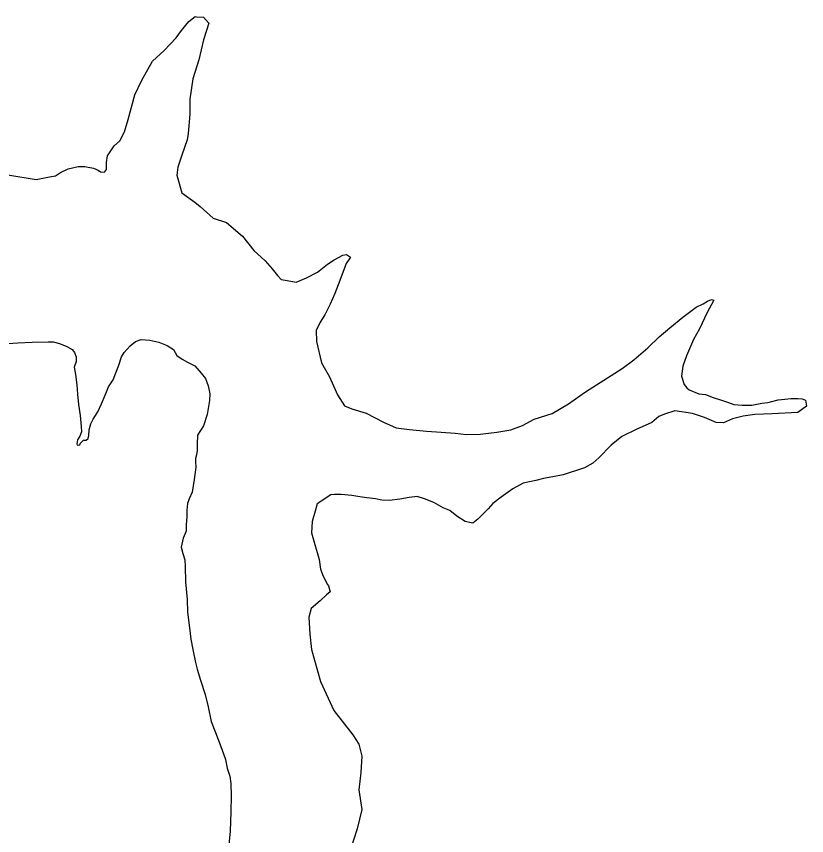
# Model space of a CAD drawing. Extents: x -83719 to 153526, y -11835 to 11446.
# Drawn here: x 8434.2 to 8500.7, y 218.8 to 287.8 of the extents above; entities that cross this region are included whole.
import ezdxf

# ---------------------------------------------------------------- set-up
doc = ezdxf.new("R2010")
doc.units = 0
doc.layers.add('Level 2', color=7, linetype='Continuous')
doc.layers.add('Level 9', color=7, linetype='Continuous')

msp = doc.modelspace()

# ---------------------------------------------------------------- linework, layer by layer
at = {"layer": 'Level 2'}
for points in [[(8433.053, 260.243), (8434.313, 260.316), (8435.524, 260.364), (8436.857, 260.389), (8437.293, 260.413), (8437.826, 260.267), (8438.431, 260.001), (8438.892, 259.758), (8439.086, 259.492), (8439.231, 259.153), (8439.207, 258.741), (8439.061, 258.256), (8439.158, 257.65), (8439.28, 256.777), (8439.328, 256.005), (8439.425, 255.133), (8439.546, 254.188), (8439.643, 253.267), (8439.667, 252.83), (8439.522, 252.443), (8439.328, 252.152), (8439.28, 251.812), (8439.304, 251.691), (8439.522, 251.715), (8439.595, 251.861), (8439.837, 252.127), (8440.055, 252.127), (8440.224, 252.249), (8440.273, 252.515), (8440.321, 252.976), (8440.443, 253.485), (8440.636, 253.897), (8441.048, 254.503), (8441.339, 255.181), (8441.654, 255.908), (8441.945, 256.611), (8442.332, 257.193), (8442.55, 257.799), (8442.817, 258.429), (8443.035, 259.132), (8443.253, 259.496), (8443.774, 260.053), (8444.21, 260.441), (8444.695, 260.61), (8445.422, 260.538), (8446.173, 260.368), (8446.875, 260.101), (8447.408, 259.762), (8447.699, 259.253), (8448.135, 258.938), (8448.596, 258.696), (8449.201, 258.381), (8449.759, 257.775), (8450.098, 257.314), (8450.34, 256.684), (8450.486, 256.03), (8450.461, 255.448)], [(8433.053, 260.243), (8434.313, 260.316), (8435.524, 260.364), (8436.857, 260.389), (8437.293, 260.413), (8437.826, 260.267), (8438.431, 260.001), (8438.892, 259.758), (8439.086, 259.492), (8439.231, 259.153), (8439.207, 258.741), (8439.061, 258.256), (8439.158, 257.65), (8439.28, 256.777), (8439.328, 256.005), (8439.425, 255.133), (8439.546, 254.188), (8439.643, 253.267), (8439.667, 252.83), (8439.522, 252.443), (8439.328, 252.152), (8439.28, 251.812), (8439.304, 251.691), (8439.522, 251.715), (8439.595, 251.861), (8439.837, 252.127), (8440.055, 252.127), (8440.224, 252.249), (8440.273, 252.515), (8440.321, 252.976), (8440.443, 253.485), (8440.636, 253.897), (8441.048, 254.503), (8441.339, 255.181), (8441.654, 255.908), (8441.945, 256.611), (8442.332, 257.193), (8442.55, 257.799), (8442.817, 258.429), (8443.035, 259.132), (8443.253, 259.496), (8443.774, 260.053), (8444.21, 260.441), (8444.695, 260.61), (8445.422, 260.538), (8446.173, 260.368), (8446.875, 260.101), (8447.408, 259.762), (8447.699, 259.253), (8448.135, 258.938), (8448.596, 258.696), (8449.201, 258.381), (8449.759, 257.775), (8450.098, 257.314), (8450.34, 256.684), (8450.486, 256.03), (8450.461, 255.448)], [(8450.461, 255.448), (8450.256, 254.274), (8449.954, 253.323), (8449.444, 252.535), (8449.398, 251.792), (8449.421, 251.259), (8449.351, 250.888), (8449.259, 250.586), (8449.282, 250.285), (8449.305, 249.844), (8449.166, 248.8), (8448.98, 247.733), (8448.725, 247.176), (8448.586, 246.782), (8448.54, 246.225), (8448.54, 245.692), (8448.493, 244.973), (8448.47, 244.439), (8448.238, 243.86), (8448.053, 243.117), (8448.215, 242.561), (8448.377, 242.05), (8448.401, 241.47), (8448.424, 240.195), (8448.563, 238.687), (8448.609, 237.62), (8448.772, 236.316), (8448.888, 235.341), (8449.05, 234.483), (8449.259, 233.393), (8449.421, 232.836), (8449.699, 231.885), (8450.07, 230.702), (8450.325, 229.659), (8450.58, 228.429), (8450.951, 227.478), (8451.485, 226.087), (8451.786, 225.228), (8451.948, 224.486), (8452.157, 223.813), (8452.25, 223.187), (8452.273, 222.161), (8452.25, 220.792), (8452.203, 219.169), (8452.018, 217.476)], [(8450.461, 255.448), (8450.256, 254.274), (8449.954, 253.323), (8449.444, 252.535), (8449.398, 251.792), (8449.421, 251.259), (8449.351, 250.888), (8449.259, 250.586), (8449.282, 250.285), (8449.305, 249.844), (8449.166, 248.8), (8448.98, 247.733), (8448.725, 247.176), (8448.586, 246.782), (8448.54, 246.225), (8448.54, 245.692), (8448.493, 244.973), (8448.47, 244.439), (8448.238, 243.86), (8448.053, 243.117), (8448.215, 242.561), (8448.377, 242.05), (8448.401, 241.47), (8448.424, 240.195), (8448.563, 238.687), (8448.609, 237.62), (8448.772, 236.316), (8448.888, 235.341), (8449.05, 234.483), (8449.259, 233.393), (8449.421, 232.836), (8449.699, 231.885), (8450.07, 230.702), (8450.325, 229.659), (8450.58, 228.429), (8450.951, 227.478), (8451.485, 226.087), (8451.786, 225.228), (8451.948, 224.486), (8452.157, 223.813), (8452.25, 223.187), (8452.273, 222.161), (8452.25, 220.792), (8452.203, 219.169), (8452.018, 217.476)]]:
    msp.add_lwpolyline(points, dxfattribs=at)
at = {"layer": 'Level 9'}
for points in [[(8447.627, 286.005), (8448.089, 286.643), (8448.717, 287.383), (8449.248, 287.822), (8449.348, 287.789), (8449.949, 287.76), (8450.386, 287.262), (8449.93, 285.855), (8449.543, 284.148), (8449.055, 282.574), (8448.802, 280.834), (8448.778, 279.597), (8448.657, 277.959), (8448.562, 277.424), (8448.105, 276.117), (8447.779, 275.112), (8447.684, 274.443), (8448.129, 272.942), (8449.203, 272.182), (8449.673, 271.818), (8450.748, 270.823), (8451.885, 270.464), (8453.228, 269.305), (8454.172, 268.109), (8455.146, 267.214), (8455.719, 266.55), (8456.19, 265.986), (8456.493, 265.654), (8456.994, 265.557), (8457.762, 265.429), (8458.627, 265.804), (8459.557, 266.279), (8460.386, 266.953), (8460.95, 267.325), (8461.681, 267.698), (8461.981, 267.767), (8462.316, 267.536), (8461.953, 266.999), (8461.431, 265.558), (8461.006, 264.485), (8460.612, 263.58), (8460.152, 262.674), (8459.757, 262.069), (8459.429, 261.365), (8459.469, 260.43), (8459.884, 258.628), (8460.56, 257.464), (8461.239, 255.932), (8461.813, 255), (8462.449, 254.771), (8463.653, 254.379), (8465.093, 253.622), (8466.164, 253.162), (8467.3, 253.004), (8468.735, 252.881), (8469.57, 252.82), (8471.139, 252.699), (8472.107, 252.606), (8473.241, 252.614), (8474.641, 252.792), (8475.84, 253.002), (8476.805, 253.343), (8477.802, 253.885), (8479.299, 254.365), (8480.694, 255.177), (8482.12, 256.191), (8485.208, 258.152), (8486.203, 258.895), (8487.362, 259.906), (8488.323, 260.816), (8489.217, 261.591), (8490.312, 262.468), (8491.439, 263.312), (8492.037, 263.618), (8492.403, 263.821), (8492.735, 263.957), (8492.936, 263.925), (8492.377, 262.885), (8491.72, 261.51), (8491.227, 260.604), (8490.637, 259.229), (8490.31, 258.358), (8490.217, 257.522), (8490.422, 256.822), (8490.658, 256.523), (8490.86, 256.357), (8491.663, 256.029), (8492.23, 255.967), (8492.866, 255.704), (8493.502, 255.508), (8493.569, 255.475), (8494.07, 255.312), (8494.606, 255.116), (8495.307, 255.054), (8496.141, 255.061), (8496.973, 255.234), (8497.473, 255.305), (8497.706, 255.34), (8498.339, 255.512), (8498.905, 255.583), (8499.405, 255.62)], [(8433.472, 274.468), (8435.844, 274.085), (8436.977, 274.295), (8437.476, 274.399), (8437.908, 274.669), (8438.539, 274.975), (8439.372, 275.182), (8439.939, 275.186), (8440.674, 275.024), (8441.075, 274.86), (8441.277, 274.728), (8441.61, 274.697), (8441.775, 274.932), (8441.771, 275.501), (8441.867, 276.069), (8442.427, 276.909), (8442.891, 277.347), (8443.285, 278.085), (8443.611, 279.124), (8444.162, 281.2), (8444.753, 282.441), (8445.641, 284.052), (8446.635, 284.961), (8447.627, 286.005)], [(8433.053, 260.243), (8434.313, 260.316), (8435.524, 260.364), (8436.857, 260.389), (8437.293, 260.413), (8437.826, 260.267), (8438.431, 260.001), (8438.892, 259.758), (8439.086, 259.492), (8439.231, 259.153), (8439.207, 258.741), (8439.061, 258.256), (8439.158, 257.65), (8439.28, 256.777), (8439.328, 256.005), (8439.425, 255.133), (8439.546, 254.188), (8439.643, 253.267), (8439.667, 252.83), (8439.522, 252.443), (8439.328, 252.152), (8439.28, 251.812), (8439.304, 251.691), (8439.522, 251.715), (8439.595, 251.861), (8439.837, 252.127), (8440.055, 252.127), (8440.224, 252.249), (8440.273, 252.515), (8440.321, 252.976), (8440.443, 253.485), (8440.636, 253.897), (8441.048, 254.503), (8441.339, 255.181), (8441.654, 255.908), (8441.945, 256.611), (8442.332, 257.193), (8442.55, 257.799), (8442.817, 258.429), (8443.035, 259.132), (8443.253, 259.496), (8443.774, 260.053), (8444.21, 260.441), (8444.695, 260.61), (8445.422, 260.538), (8446.173, 260.368), (8446.875, 260.101), (8447.408, 259.762), (8447.699, 259.253), (8448.135, 258.938), (8448.596, 258.696), (8449.201, 258.381), (8449.759, 257.775), (8450.098, 257.314), (8450.34, 256.684), (8450.486, 256.03), (8450.461, 255.448)], [(8433.053, 260.243), (8434.313, 260.316), (8435.524, 260.364), (8436.857, 260.389), (8437.293, 260.413), (8437.826, 260.267), (8438.431, 260.001), (8438.892, 259.758), (8439.086, 259.492), (8439.231, 259.153), (8439.207, 258.741), (8439.061, 258.256), (8439.158, 257.65), (8439.28, 256.777), (8439.328, 256.005), (8439.425, 255.133), (8439.546, 254.188), (8439.643, 253.267), (8439.667, 252.83), (8439.522, 252.443), (8439.328, 252.152), (8439.28, 251.812), (8439.304, 251.691), (8439.522, 251.715), (8439.595, 251.861), (8439.837, 252.127), (8440.055, 252.127), (8440.224, 252.249), (8440.273, 252.515), (8440.321, 252.976), (8440.443, 253.485), (8440.636, 253.897), (8441.048, 254.503), (8441.339, 255.181), (8441.654, 255.908), (8441.945, 256.611), (8442.332, 257.193), (8442.55, 257.799), (8442.817, 258.429), (8443.035, 259.132), (8443.253, 259.496), (8443.774, 260.053), (8444.21, 260.441), (8444.695, 260.61), (8445.422, 260.538), (8446.173, 260.368), (8446.875, 260.101), (8447.408, 259.762), (8447.699, 259.253), (8448.135, 258.938), (8448.596, 258.696), (8449.201, 258.381), (8449.759, 257.775), (8450.098, 257.314), (8450.34, 256.684), (8450.486, 256.03), (8450.461, 255.448)], [(8450.461, 255.448), (8450.256, 254.274), (8449.954, 253.323), (8449.444, 252.535), (8449.398, 251.792), (8449.421, 251.259), (8449.351, 250.888), (8449.259, 250.586), (8449.282, 250.285), (8449.305, 249.844), (8449.166, 248.8), (8448.98, 247.733), (8448.725, 247.176), (8448.586, 246.782), (8448.54, 246.225), (8448.54, 245.692), (8448.493, 244.973), (8448.47, 244.439), (8448.238, 243.86), (8448.053, 243.117), (8448.215, 242.561), (8448.377, 242.05), (8448.401, 241.47), (8448.424, 240.195), (8448.563, 238.687), (8448.609, 237.62), (8448.772, 236.316), (8448.888, 235.341), (8449.05, 234.483), (8449.259, 233.393), (8449.421, 232.836), (8449.699, 231.885), (8450.07, 230.702), (8450.325, 229.659), (8450.58, 228.429), (8450.951, 227.478), (8451.485, 226.087), (8451.786, 225.228), (8451.948, 224.486), (8452.157, 223.813), (8452.25, 223.187), (8452.273, 222.161), (8452.25, 220.792), (8452.203, 219.169), (8452.018, 217.476)], [(8450.461, 255.448), (8450.256, 254.274), (8449.954, 253.323), (8449.444, 252.535), (8449.398, 251.792), (8449.421, 251.259), (8449.351, 250.888), (8449.259, 250.586), (8449.282, 250.285), (8449.305, 249.844), (8449.166, 248.8), (8448.98, 247.733), (8448.725, 247.176), (8448.586, 246.782), (8448.54, 246.225), (8448.54, 245.692), (8448.493, 244.973), (8448.47, 244.439), (8448.238, 243.86), (8448.053, 243.117), (8448.215, 242.561), (8448.377, 242.05), (8448.401, 241.47), (8448.424, 240.195), (8448.563, 238.687), (8448.609, 237.62), (8448.772, 236.316), (8448.888, 235.341), (8449.05, 234.483), (8449.259, 233.393), (8449.421, 232.836), (8449.699, 231.885), (8450.07, 230.702), (8450.325, 229.659), (8450.58, 228.429), (8450.951, 227.478), (8451.485, 226.087), (8451.786, 225.228), (8451.948, 224.486), (8452.157, 223.813), (8452.25, 223.187), (8452.273, 222.161), (8452.25, 220.792), (8452.203, 219.169), (8452.018, 217.476)], [(8499.405, 255.62), (8500.006, 255.625), (8500.373, 255.594), (8500.641, 255.496), (8500.745, 254.995), (8500.015, 254.455), (8497.848, 254.338), (8496.38, 254.294), (8495.414, 254.153), (8494.515, 253.912), (8493.75, 253.572), (8493.116, 253.601), (8492.145, 254.028), (8491.142, 254.354), (8489.639, 254.577), (8488.774, 254.303), (8488.308, 254.099), (8487.712, 253.593), (8487.147, 253.355), (8486.448, 253.049), (8485.185, 252.438), (8484.291, 251.696), (8483.231, 250.618), (8482.734, 250.18), (8482.037, 249.774), (8480.24, 249.192), (8479.374, 249.018), (8478.574, 248.879), (8477.942, 248.707), (8476.876, 248.498), (8476.012, 248.024), (8475.017, 247.314), (8474.321, 246.774), (8473.924, 246.337), (8473.593, 246), (8473.063, 245.461), (8472.632, 245.124), (8471.997, 245.253), (8471.293, 245.715), (8470.689, 246.179), (8470.12, 246.408), (8469.349, 246.87), (8468.546, 247.165), (8467.944, 247.361), (8467.278, 247.289), (8466.478, 247.149), (8465.612, 247.042), (8464.978, 247.071), (8464.443, 247.167), (8463.708, 247.262), (8463.107, 247.358), (8462.439, 247.453), (8461.538, 247.546), (8460.971, 247.542), (8460.671, 247.506), (8459.509, 246.762), (8459.347, 246.126), (8459.087, 245.255), (8459.028, 244.319), (8459.267, 243.519), (8459.679, 242.052), (8459.785, 241.25), (8460.024, 240.651), (8460.396, 239.952), (8460.463, 239.852), (8460.601, 239.352), (8460.303, 239.082), (8459.773, 238.577), (8459.011, 237.936), (8458.816, 237.199), (8458.894, 235.763), (8459.037, 234.494), (8459.792, 231.793), (8460.912, 229.329), (8462.529, 227.302), (8463.036, 226.504), (8463.277, 225.504), (8463.188, 224.133), (8463.033, 222.661), (8463.279, 220.992), (8462.891, 219.385), (8462.207, 217.308)]]:
    msp.add_lwpolyline(points, dxfattribs=at)

doc.saveas('drawing.dxf')
